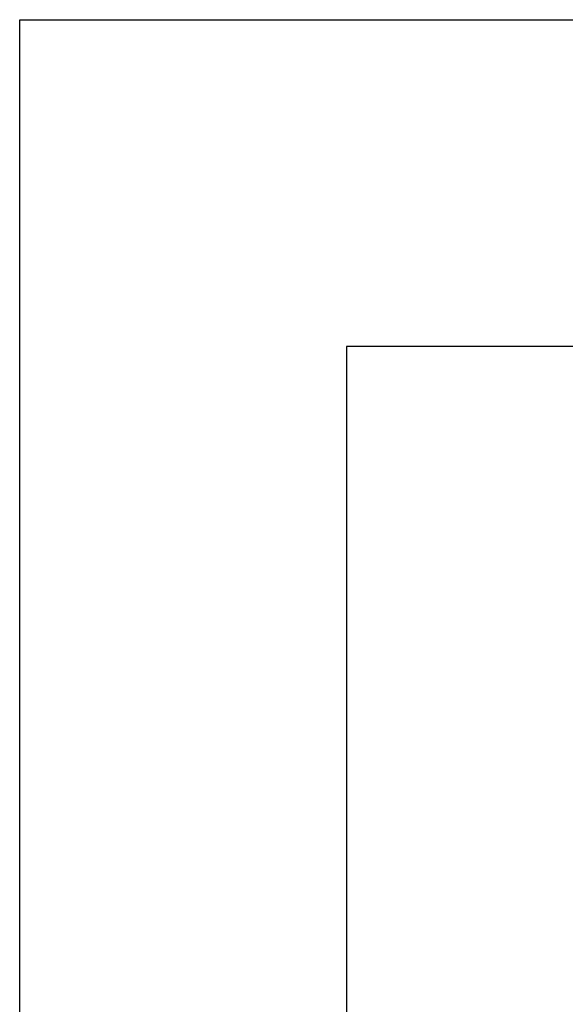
# Model space of a CAD drawing. Header units: metres. Extents: x 1959 to 4131, y 3282 to 4313.
# Tile 303 of 356: x 2420.29 to 2423.63, y 4304.83 to 4310.85. Entities that reach past the tile are written whole.
import ezdxf

# ---------------------------------------------------------------- set-up
doc = ezdxf.new("R2010")
doc.units = ezdxf.units.M
doc.layers.add('Dibujo', color=7, linetype='Continuous')

msp = doc.modelspace()

# ---------------------------------------------------------------- linework, layer by layer
at = {"layer": 'Dibujo', "color": 0, "linetype": 'ByBlock'}
for p, q in [((2420.288, 4310.8496), (2441.288, 4310.8496)), ((2420.288, 4281.1496), (2420.288, 4310.8496)), ((2420.288, 4310.8496), (2423.288, 4310.8496)), ((2420.288, 4310.8496), (2422.788, 4310.8496)), ((2422.288, 4308.8496), (2422.288, 4283.1496)), ((2439.288, 4308.8496), (2422.288, 4308.8496))]:
    msp.add_line(p, q, dxfattribs=at)

doc.saveas('drawing.dxf')
